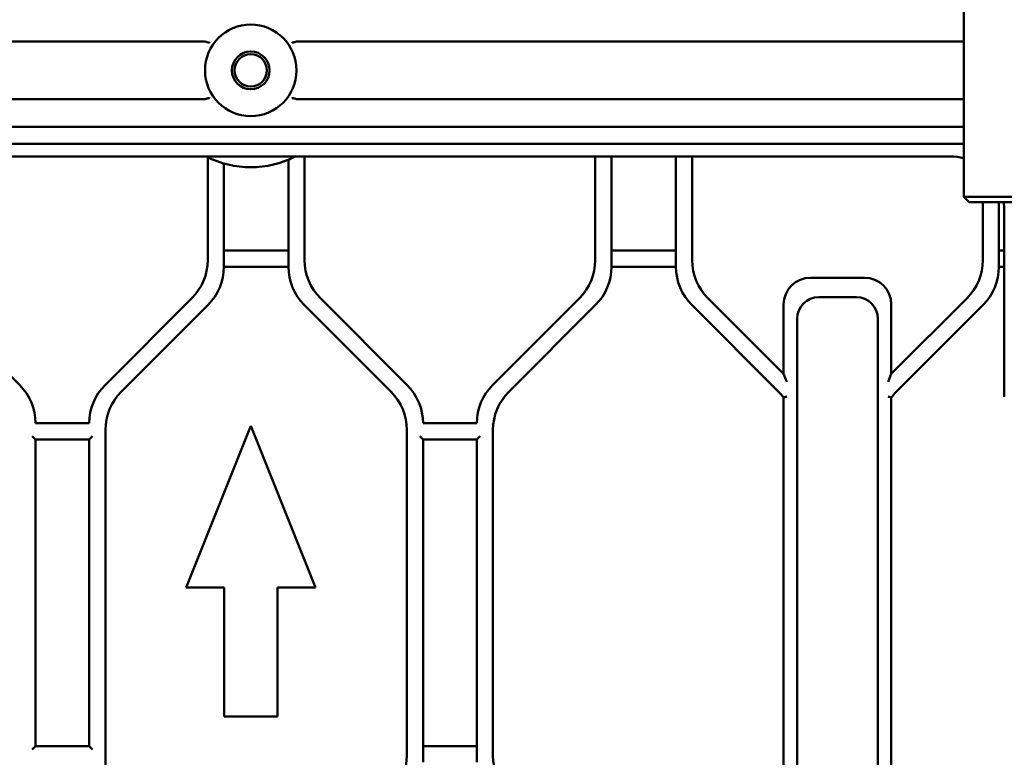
# Model space of a CAD drawing. Header units: millimetres. Extents: x 0 to 14369, y -869 to 2970.
# Tile 259 of 656: x 2018 to 2110, y 329 to 398. Entities that reach past the tile are written whole.
import ezdxf

# ---------------------------------------------------------------- set-up
doc = ezdxf.new("R2010")
doc.units = ezdxf.units.MM
doc.header["$LTSCALE"] = 10
doc.layers.add('Detailumgrenzung (ISO)', color=7, linetype='Continuous', lineweight=25)
doc.layers.add('Sichtbar (ISO)', color=7, linetype='Continuous', lineweight=50)

# ---------------------------------------------------------------- blocks, each defined once
blk = doc.blocks.new('2DDetail3')
at = {"layer": 'Detailumgrenzung (ISO)'}
blk.add_circle((191.4219, 29.8398), 30.9875, dxfattribs=at)

msp = doc.modelspace()

# ---------------------------------------------------------------- linework, layer by layer
at = {"layer": 'Sichtbar (ISO)'}
for p, q in [((2105.745, 405.135), (2105.745, 381.135)), ((1990.982, 395.572), (2035.163, 395.572)), ((2043.872, 395.572), (2105.745, 395.572)), ((2035.163, 390.197), (1990.982, 390.197)), ((2105.745, 390.197), (2043.872, 390.197)), ((2105.24, 387.642), (1990.981, 387.642)), ((2105.24, 386.063), (1991.072, 386.063)), ((1991.667, 384.885), (2104.534, 384.885)), ((2035.518, 384.822), (2035.518, 375.266)), ((2035.518, 384.822), (2035.518, 375.266)), ((2037.018, 374.645), (2037.018, 384.239)), ((2037.018, 384.239), (2037.018, 374.645)), ((2043.018, 384.593), (2043.018, 374.645)), ((2043.018, 374.645), (2043.018, 384.593)), ((2044.518, 375.266), (2044.518, 384.885)), ((2044.518, 375.266), (2044.518, 384.885)), ((2071.518, 384.885), (2071.518, 375.266)), ((2071.518, 384.885), (2071.518, 375.266)), ((2073.018, 374.645), (2073.018, 384.885)), ((2073.018, 384.885), (2073.018, 374.645)), ((2079.018, 384.885), (2079.018, 374.645)), ((2079.018, 374.645), (2079.018, 384.885)), ((2080.518, 375.266), (2080.518, 384.885)), ((2080.518, 384.885), (2080.518, 375.266)), ((2106.388, 381.135), (2105.745, 381.135)), ((2106.245, 380.635), (2105.745, 381.135)), ((2106.781, 380.635), (2106.245, 380.635)), ((2161.184, 381.135), (2106.388, 381.135)), ((2161.061, 380.635), (2106.781, 380.635)), ((2107.518, 380.635), (2107.518, 375.266)), ((2107.518, 375.266), (2107.518, 380.635)), ((2109.018, 374.645), (2109.018, 380.635)), ((2109.018, 380.635), (2109.018, 374.645)), ((2109.518, 379.889), (2109.518, 362.569)), ((2043.018, 376.145), (2037.018, 376.145)), ((2037.018, 376.145), (2043.018, 376.145)), ((2079.018, 376.145), (2073.018, 376.145)), ((2073.018, 376.145), (2079.018, 376.145)), ((2109.518, 376.145), (2109.018, 376.145)), ((2109.018, 376.145), (2109.518, 376.145)), ((2037.018, 374.645), (2043.018, 374.645)), ((2043.018, 374.645), (2037.018, 374.645)), ((2073.018, 374.645), (2079.018, 374.645)), ((2079.018, 374.645), (2073.018, 374.645)), ((2109.018, 374.645), (2109.518, 374.645)), ((2109.518, 374.645), (2109.018, 374.645)), ((2096.518, 373.635), (2091.518, 373.635)), ((2091.518, 373.635), (2096.518, 373.635)), ((2018.053, 363.66), (2009.982, 371.731)), ((2034.053, 371.731), (2025.982, 363.66)), ((2034.053, 371.731), (2025.982, 363.66)), ((2054.053, 363.66), (2045.982, 371.731)), ((2054.053, 363.66), (2045.982, 371.731)), ((2070.053, 371.731), (2061.982, 363.66)), ((2070.053, 371.731), (2061.982, 363.66)), ((2089.018, 364.695), (2081.982, 371.731)), ((2081.982, 371.731), (2089.018, 364.695)), ((2092.277, 371.823), (2095.777, 371.823)), ((2095.777, 371.823), (2092.277, 371.823)), ((2106.053, 371.731), (2099.018, 364.695)), ((2099.018, 364.695), (2106.053, 371.731)), ((2027.482, 363.038), (2035.553, 371.109)), ((2035.553, 371.109), (2027.482, 363.038)), ((2044.482, 371.109), (2052.553, 363.038)), ((2052.553, 363.038), (2044.482, 371.109)), ((2063.482, 363.038), (2071.553, 371.109)), ((2071.553, 371.109), (2063.482, 363.038)), ((2080.482, 371.109), (2088.553, 363.038)), ((2088.553, 363.038), (2080.482, 371.109)), ((2089.018, 371.135), (2089.018, 364.695)), ((2089.018, 364.695), (2089.018, 371.135)), ((2099.018, 364.695), (2099.018, 371.135)), ((2099.018, 371.135), (2099.018, 364.695)), ((2099.482, 363.038), (2107.553, 371.109)), ((2107.553, 371.109), (2099.482, 363.038)), ((2090.277, 318.823), (2090.277, 369.823)), ((2090.277, 369.823), (2090.277, 318.823)), ((2097.777, 369.823), (2097.777, 318.823)), ((2097.777, 318.823), (2097.777, 369.823)), ((2089.318, 363.971), (2089.018, 364.695)), ((2089.018, 364.695), (2089.318, 363.971)), ((2099.018, 364.695), (2098.718, 363.971)), ((2099.018, 364.695), (2098.718, 363.971)), ((2089.018, 362.503), (2089.018, 326.266)), ((2089.018, 326.266), (2089.018, 362.503)), ((2099.018, 326.266), (2099.018, 362.503)), ((2099.018, 362.503), (2099.018, 326.266)), ((2024.518, 360.124), (2019.518, 360.124)), ((2026.018, 327.195), (2026.018, 359.503)), ((2026.018, 359.503), (2026.018, 327.195)), ((2039.518, 359.885), (2033.518, 344.885)), ((2033.518, 344.885), (2039.518, 359.885)), ((2045.518, 344.885), (2039.518, 359.885)), ((2039.518, 359.885), (2045.518, 344.885)), ((2054.018, 359.503), (2054.018, 329.266)), ((2054.018, 329.266), (2054.018, 359.503)), ((2060.518, 360.124), (2055.518, 360.124)), ((2062.018, 329.266), (2062.018, 359.503)), ((2062.018, 359.503), (2062.018, 329.266)), ((2019.218, 358.924), (2019.518, 358.624)), ((2019.518, 330.145), (2019.518, 358.624)), ((2019.518, 358.624), (2019.518, 330.145)), ((2019.518, 358.624), (2024.518, 358.624)), ((2024.518, 358.624), (2024.818, 358.924)), ((2024.518, 358.624), (2024.518, 330.145)), ((2024.518, 330.145), (2024.518, 358.624)), ((2055.218, 358.924), (2055.518, 358.624)), ((2055.518, 328.645), (2055.518, 358.624)), ((2055.518, 358.624), (2055.518, 328.645)), ((2055.518, 358.624), (2060.518, 358.624)), ((2060.518, 358.624), (2060.818, 358.924)), ((2060.518, 358.624), (2060.518, 328.645)), ((2060.518, 328.645), (2060.518, 358.624)), ((2033.518, 344.885), (2037.043, 344.885)), ((2037.043, 344.885), (2033.518, 344.885)), ((2037.043, 344.885), (2037.043, 332.885)), ((2037.043, 332.885), (2037.043, 344.885)), ((2041.993, 344.885), (2045.518, 344.885)), ((2041.993, 332.885), (2041.993, 344.885)), ((2045.518, 344.885), (2041.993, 344.885)), ((2041.993, 344.885), (2041.993, 332.885)), ((2037.043, 332.885), (2041.993, 332.885)), ((2041.993, 332.885), (2037.043, 332.885)), ((2019.518, 330.145), (2019.218, 329.845)), ((2024.518, 330.145), (2019.518, 330.145)), ((2024.818, 329.845), (2024.518, 330.145)), ((2060.518, 330.145), (2055.518, 330.145)), ((2055.518, 330.145), (2060.518, 330.145))]:
    msp.add_line(p, q, dxfattribs=at)
for radius in [4.25, 1.75, 1.5]:
    msp.add_circle((2039.518, 392.885), radius, dxfattribs=at)
for centre, radius, start, end in [((2039.518, 392.885), 9, 242.73396, 297.26604), ((2039.518, 392.885), 9, 242.73396, 297.26604), ((2030.518, 375.266), 5, 315, 0), ((2030.518, 375.266), 5, 315, 0), ((2049.518, 375.266), 5, 180, 225), ((2049.518, 375.266), 5, 180, 225), ((2066.518, 375.266), 5, 315, 0), ((2066.518, 375.266), 5, 315, 0), ((2085.518, 375.266), 5, 180, 225), ((2085.518, 375.266), 5, 180, 225), ((2102.518, 375.266), 5, 315, 0), ((2102.518, 375.266), 5, 315, 0), ((2032.018, 374.645), 5, 315, 0), ((2032.018, 374.645), 5, 315, 0), ((2048.018, 374.645), 5, 180, 225), ((2048.018, 374.645), 5, 180, 225), ((2068.018, 374.645), 5, 315, 0), ((2068.018, 374.645), 5, 315, 0), ((2084.018, 374.645), 5, 180, 225), ((2084.018, 374.645), 5, 180, 225), ((2104.018, 374.645), 5, 315, 0), ((2104.018, 374.645), 5, 315, 0), ((2091.518, 371.135), 2.5, 90, 180), ((2091.518, 371.135), 2.5, 90, 180), ((2096.518, 371.135), 2.5, 0, 90), ((2096.518, 371.135), 2.5, 0, 90), ((2092.277, 369.823), 2, 90, 180), ((2092.277, 369.823), 2, 90, 180), ((2095.777, 369.823), 2, 0, 90), ((2095.777, 369.823), 2, 0, 90), ((2014.518, 360.124), 5, 0, 45), ((2014.518, 360.124), 5, 0, 45), ((2029.518, 360.124), 5, 135, 180), ((2029.518, 360.124), 5, 135, 180), ((2050.518, 360.124), 5, 0, 45), ((2050.518, 360.124), 5, 0, 45), ((2065.518, 360.124), 5, 135, 180), ((2065.518, 360.124), 5, 135, 180), ((2031.018, 359.503), 5, 135, 180), ((2031.018, 359.503), 5, 135, 180), ((2049.018, 359.503), 5, 0, 45), ((2049.018, 359.503), 5, 0, 45), ((2067.018, 359.503), 5, 135, 180), ((2067.018, 359.503), 5, 135, 180), ((2085.018, 359.503), 5, 36.8699, 45), ((2085.018, 359.503), 5, 36.8699, 45), ((2103.018, 359.503), 5, 135, 143.1301), ((2103.018, 359.503), 5, 135, 143.1301), ((2049.018, 329.266), 5, 315, 0), ((2049.018, 329.266), 5, 315, 0), ((2067.018, 329.266), 5, 180, 225), ((2067.018, 329.266), 5, 180, 225)]:
    msp.add_arc(centre, radius, start, end, dxfattribs=at)
for start_param, end_param in [(0.29301, 0.537423), (5.254426, 5.403653)]:
    msp.add_ellipse((2104.511, 379.865), major_axis=(2.583, 4.312), ratio=0.99484, start_param=start_param, end_param=end_param, dxfattribs=at)
for points, knots in [([(2035.163, 395.572), (2035.198, 395.572), (2035.238, 395.569), (2035.3, 395.558), (2035.332, 395.548), (2035.361, 395.536), (2035.365, 395.534), (2035.369, 395.533)], [-0.27728724, -0.27728724, -0.27728724, -0.27728724, -0.26705344, -0.26705344, -0.25826393, -0.25826393, -0.25693104, -0.25693104, -0.25693104, -0.25693104]), ([(2035.71, 395.497), (2035.71, 395.496), (2035.71, 395.496), (2035.697, 395.481), (2035.681, 395.471), (2035.639, 395.46), (2035.614, 395.459), (2035.556, 395.466), (2035.523, 395.474), (2035.45, 395.498), (2035.411, 395.514), (2035.369, 395.533)], [-0.00028318, -0.00028318, -0.00028318, -0.00028318, 0, 0, 0.01474213, 0.01474213, 0.02944133, 0.02944133, 0.04422246, 0.04422246, 0.05916043, 0.05916043, 0.05916043, 0.05916043]), ([(2043.666, 395.533), (2043.628, 395.515), (2043.59, 395.5), (2043.518, 395.477), (2043.484, 395.47), (2043.425, 395.463), (2043.401, 395.464), (2043.36, 395.472), (2043.343, 395.479), (2043.329, 395.492), (2043.327, 395.494), (2043.325, 395.497)], [0.000001, 0.000001, 0.000001, 0.000001, 0.01393941, 0.01393941, 0.02866991, 0.02866991, 0.04258257, 0.04258257, 0.05626579, 0.05626579, 0.05900962, 0.05900962, 0.05900962, 0.05900962]), ([(2043.666, 395.533), (2043.67, 395.534), (2043.674, 395.536), (2043.703, 395.548), (2043.736, 395.558), (2043.797, 395.569), (2043.838, 395.572), (2043.872, 395.572)], [-0.12852096, -0.12852096, -0.12852096, -0.12852096, -0.12718808, -0.12718808, -0.11839857, -0.11839857, -0.10816476, -0.10816476, -0.10816476, -0.10816476]), ([(2035.369, 390.237), (2035.365, 390.235), (2035.361, 390.233), (2035.332, 390.221), (2035.3, 390.212), (2035.238, 390.2), (2035.198, 390.197), (2035.163, 390.197)], [0.25693104, 0.25693104, 0.25693104, 0.25693104, 0.25826393, 0.25826393, 0.26705344, 0.26705344, 0.27728724, 0.27728724, 0.27728724, 0.27728724]), ([(2035.71, 390.273), (2035.71, 390.273), (2035.71, 390.273), (2035.698, 390.286), (2035.682, 390.296), (2035.641, 390.306), (2035.616, 390.307), (2035.557, 390.301), (2035.523, 390.294), (2035.45, 390.271), (2035.41, 390.255), (2035.369, 390.237)], [-0.0590053, -0.0590053, -0.0590053, -0.0590053, -0.058723, -0.058723, -0.04410966, -0.04410966, -0.02950708, -0.02950708, -0.01474427, -0.01474427, -0.000001, -0.000001, -0.000001, -0.000001]), ([(2043.325, 390.273), (2043.327, 390.275), (2043.329, 390.277), (2043.343, 390.29), (2043.36, 390.297), (2043.4, 390.306), (2043.425, 390.306), (2043.483, 390.3), (2043.518, 390.292), (2043.59, 390.269), (2043.627, 390.255), (2043.666, 390.237)], [-0.00273807, -0.00273807, -0.00273807, -0.00273807, 0, 0, 0.01360902, 0.01360902, 0.02744703, 0.02744703, 0.04219379, 0.04219379, 0.05614685, 0.05614685, 0.05614685, 0.05614685]), ([(2043.666, 390.237), (2043.67, 390.235), (2043.674, 390.233), (2043.703, 390.221), (2043.736, 390.212), (2043.797, 390.2), (2043.838, 390.197), (2043.872, 390.197)], [0.25693104, 0.25693104, 0.25693104, 0.25693104, 0.25826393, 0.25826393, 0.26705344, 0.26705344, 0.27728724, 0.27728724, 0.27728724, 0.27728724]), ([(2089.318, 362.601), (2089.317, 362.601), (2089.316, 362.601), (2089.274, 362.587), (2089.233, 362.574), (2089.159, 362.55), (2089.127, 362.539), (2089.074, 362.522), (2089.054, 362.515), (2089.026, 362.506), (2089.018, 362.503), (2089.018, 362.503), (2089.018, 362.503), (2089.018, 362.503)], [-0.00025814, -0.00025814, -0.00025814, -0.00025814, 0, 0, 0.01307356, 0.01307356, 0.02520208, 0.02520208, 0.03670096, 0.03670096, 0.04788026, 0.04788026, 0.04829863, 0.04829863, 0.04829863, 0.04829863]), ([(2089.018, 362.503), (2089.018, 362.503), (2089.018, 362.503), (2089.018, 362.503), (2089.026, 362.506), (2089.054, 362.515), (2089.074, 362.522), (2089.127, 362.539), (2089.159, 362.55), (2089.233, 362.574), (2089.274, 362.587), (2089.316, 362.601), (2089.317, 362.601), (2089.318, 362.601)], [-0.04829863, -0.04829863, -0.04829863, -0.04829863, -0.04788026, -0.04788026, -0.03670096, -0.03670096, -0.02520208, -0.02520208, -0.01307356, -0.01307356, 0, 0, 0.00025814, 0.00025814, 0.00025814, 0.00025814]), ([(2099.018, 362.503), (2099.018, 362.503), (2099.011, 362.505), (2098.984, 362.514), (2098.964, 362.521), (2098.909, 362.539), (2098.876, 362.55), (2098.802, 362.574), (2098.761, 362.587), (2098.719, 362.601), (2098.719, 362.601), (2098.718, 362.601)], [0.04829863, 0.04829863, 0.04829863, 0.04829863, 0.05921694, 0.05921694, 0.07112581, 0.07112581, 0.08370146, 0.08370146, 0.09660362, 0.09660362, 0.09686173, 0.09686173, 0.09686173, 0.09686173]), ([(2098.718, 362.601), (2098.719, 362.601), (2098.719, 362.601), (2098.761, 362.587), (2098.802, 362.574), (2098.876, 362.55), (2098.909, 362.539), (2098.964, 362.521), (2098.984, 362.514), (2099.011, 362.505), (2099.018, 362.503), (2099.018, 362.503)], [-0.09686173, -0.09686173, -0.09686173, -0.09686173, -0.09660362, -0.09660362, -0.08370146, -0.08370146, -0.07112581, -0.07112581, -0.05921694, -0.05921694, -0.04829863, -0.04829863, -0.04829863, -0.04829863])]:
    msp.add_open_spline(points, degree=3, knots=knots, dxfattribs=at)
for points in [[(2105.24, 387.642), (2105.409, 387.642), (2105.577, 387.635), (2105.745, 387.622)], [(2105.745, 386.039), (2105.577, 386.055), (2105.409, 386.064), (2105.24, 386.063)]]:
    msp.add_open_spline(points, degree=3, dxfattribs=at)

# ---------------------------------------------------------------- block references
at = {"layer": 'Detailumgrenzung (ISO)', "xscale": 10, "yscale": 10, "zscale": 10}
msp.add_blockref('2DDetail3', (0, 0), dxfattribs=at)

doc.saveas('drawing.dxf')
